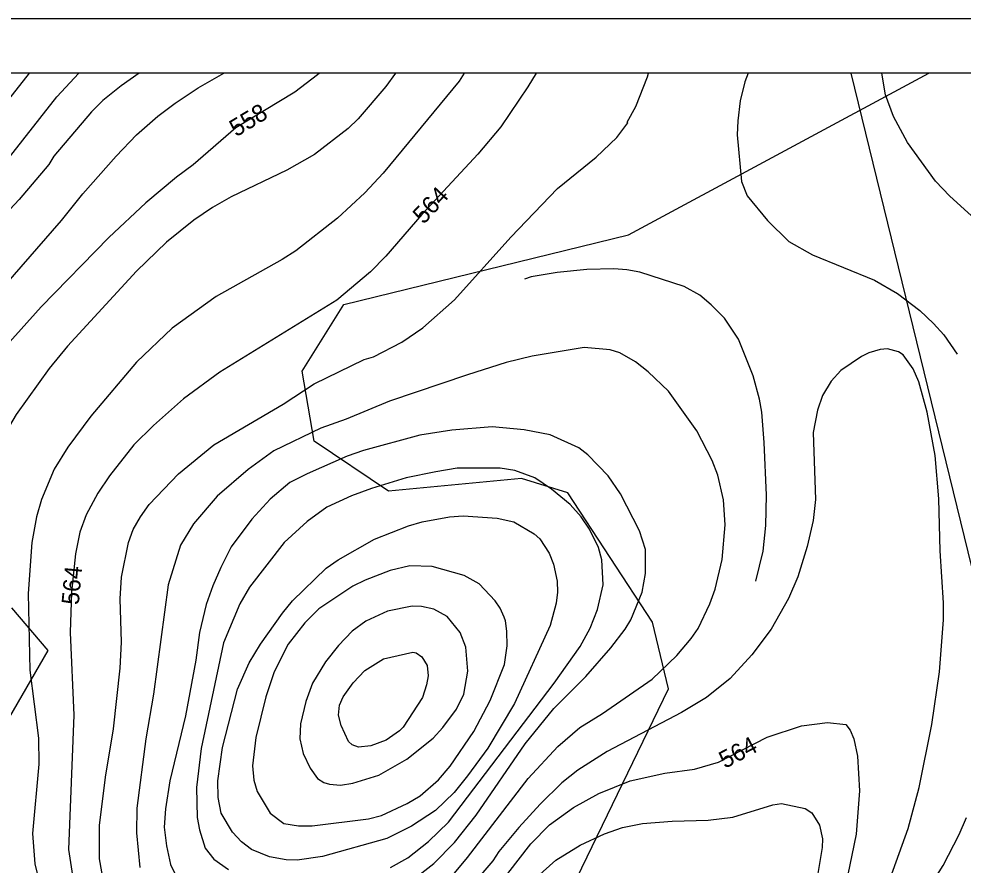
# Model space of a CAD drawing. Extents: x -709418 to -703832, y -1161719 to -1157826.
# Drawn here: x -707566.4 to -707130.3, y -1158216.5 to -1157825.6 of the extents above; entities that cross this region are included whole.
import ezdxf

# ---------------------------------------------------------------- set-up
doc = ezdxf.new("R2010")
doc.units = 0
for name, color, linetype in [('120_vrstevnice hlavní', 7, 'Continuous'), ('121_vrstevnice hlavní_popis', 7, 'Continuous'), ('122_vrstevnice základní', 7, 'Continuous'), ('124_vrstevnice doplňková', 7, 'Continuous'), ('514 odvodnění - LPIS', 7, 'Continuous'), ('723_radioreléová trasa_UAP', 7, 'Continuous'), ('800_mřížka', 7, 'Continuous')]:
    doc.layers.add(name, color=color, linetype=linetype)

msp = doc.modelspace()

# ---------------------------------------------------------------- linework, layer by layer
at = {"layer": '120_vrstevnice hlavní'}
for points in [[(-707392.44, -1157850.62), (-707396.87, -1157856.82), (-707409.72, -1157871.82), (-707414.3, -1157876.25), (-707429.87, -1157888.25), (-707442.73, -1157895.53), (-707468.44, -1157907.82), (-707477.01, -1157912.68), (-707485.59, -1157918.53), (-707498.16, -1157928.68), (-707512.02, -1157942.11), (-707544.02, -1157976.82), (-707552.45, -1157987.11), (-707567.59, -1158008.4), (-707570.73, -1158013.54), (-707578.73, -1158030.11), (-707585.02, -1158052.97), (-707586.16, -1158062.11)], [(-707561.64, -1157850.62), (-707571.16, -1157862.82)], [(-707278.58, -1158090.4), (-707277, -1158081.83), (-707277, -1158070.69), (-707279.86, -1158062.11), (-707288.58, -1158044.97), (-707294.29, -1158036.68), (-707303.58, -1158026.97), (-707307.86, -1158023.68), (-707321.01, -1158017.68), (-707333.01, -1158015.4), (-707347.86, -1158014.11), (-707366.44, -1158015.54), (-707381.3, -1158017.97), (-707407.3, -1158024.97), (-707414.72, -1158027.54), (-707433.3, -1158035.68), (-707441.3, -1158039.83), (-707450.3, -1158047.4), (-707458.87, -1158056.68), (-707468.3, -1158069.54), (-707473.16, -1158078.97), (-707476.87, -1158087.54), (-707479.87, -1158096.11), (-707483.01, -1158108.97), (-707484.73, -1158121.83), (-707489.44, -1158147.55), (-707496.73, -1158177.55), (-707498.73, -1158190.41), (-707499.3, -1158198.98), (-707498.3, -1158207.55), (-707496.44, -1158216.12), (-707494.44, -1158220.41)], [(-707385.3, -1158223.83), (-707374.72, -1158215.69), (-707365.29, -1158205.98), (-707355.29, -1158193.4), (-707332.58, -1158160.4), (-707319.29, -1158144.12), (-707304.58, -1158129.4), (-707293.01, -1158116.11), (-707286.43, -1158107.54), (-707283.72, -1158103.26), (-707278.58, -1158090.4)]]:
    msp.add_lwpolyline(points, dxfattribs=at)
at = {"layer": '122_vrstevnice základní'}
for points in [[(-707427.52, -1157850.62), (-707428.44, -1157851.53), (-707439.01, -1157859.53), (-707466.16, -1157875.96), (-707485.87, -1157893.1), (-707493.59, -1157898.68), (-707507.73, -1157910.53), (-707524.87, -1157926.53), (-707556.16, -1157958.68), (-707572.02, -1157976.39), (-707589.59, -1157998.4), (-707600.59, -1158013.82), (-707607.31, -1158024.68), (-707611.73, -1158034.68), (-707613.45, -1158042.68), (-707613.45, -1158056.11), (-707611.45, -1158069.83)], [(-707510.89, -1157850.62), (-707519.16, -1157856.53), (-707527.59, -1157863.39), (-707532.87, -1157868.53), (-707550.3, -1157889.1), (-707552.59, -1157892.82), (-707566.3, -1157909.1), (-707581.59, -1157925.25)], [(-707580.45, -1157901.68), (-707548.87, -1157861.67), (-707538.79, -1157850.62)], [(-707572.59, -1157948.39), (-707546.73, -1157918.82), (-707536.87, -1157906.39), (-707521.44, -1157888.96), (-707512.02, -1157879.25), (-707502.16, -1157870.53), (-707494.3, -1157864.53), (-707483.59, -1157857.53), (-707471.74, -1157850.62)], [(-707360.75, -1157850.62), (-707363.01, -1157854.39), (-707398.15, -1157896.82), (-707406.58, -1157905.96), (-707419.3, -1157917.68), (-707438.44, -1157932.68), (-707444.87, -1157936.82), (-707475.3, -1157953.82), (-707495.59, -1157968.54), (-707512.16, -1157984.11), (-707533.16, -1158009.11), (-707543.87, -1158023.4), (-707550.16, -1158033.54), (-707556.02, -1158047.54), (-707558.3, -1158055.54), (-707560.45, -1158067.54), (-707562.16, -1158090.97), (-707561.3, -1158126.4), (-707557.3, -1158157.83), (-707557.16, -1158169.83), (-707560.16, -1158201.83), (-707559.02, -1158215.83), (-707554.59, -1158233.83)], [(-707327.44, -1157850.62), (-707331.29, -1157856.96), (-707343.86, -1157875.53), (-707354.44, -1157888.1), (-707380.3, -1157915.96), (-707396.87, -1157935.25), (-707404.01, -1157942.39), (-707419.58, -1157955.54), (-707473.59, -1157988.82), (-707490.44, -1158001.11), (-707504.16, -1158013.4), (-707513.3, -1158022.4), (-707524.59, -1158036.68), (-707530.02, -1158044.68), (-707535.3, -1158054.68), (-707538.3, -1158062.68)], [(-707527.02, -1158225.55), (-707529.16, -1158213.55), (-707529.16, -1158198.12), (-707526.45, -1158175.83), (-707522.73, -1158153.55), (-707519.59, -1158125.54), (-707519.02, -1158113.54), (-707519.59, -1158093.54), (-707519.02, -1158083.54), (-707515.73, -1158067.54), (-707513.59, -1158061.54), (-707510.3, -1158055.54), (-707506.16, -1158049.97), (-707492.73, -1158035.68), (-707476.3, -1158022.4), (-707444.3, -1158003.54), (-707430.01, -1157994.25), (-707406.87, -1157982.97), (-707402.58, -1157981.68), (-707389.58, -1157974.97), (-707379.87, -1157968.39), (-707365.15, -1157955.39), (-707339.15, -1157926.39), (-707317.58, -1157903.96), (-707299.86, -1157889.53), (-707290.29, -1157880.39), (-707285.15, -1157873.68), (-707285.43, -1157873.39), (-707281.43, -1157866.1), (-707276.15, -1157852.39), (-707275.67, -1157850.62)], [(-707119.85, -1157922.53), (-707136.43, -1157907.53), (-707143.14, -1157900.53), (-707156, -1157882.68), (-707162.43, -1157870.68), (-707166.14, -1157860.67), (-707167.86, -1157850.67), (-707167.86, -1157850.62)], [(-707266.43, -1157997.54), (-707275.72, -1157988.68), (-707281.56, -1157984.03), (-707288.81, -1157979.85), (-707293.29, -1157978.54), (-707305.29, -1157977.39), (-707329.29, -1157981.39), (-707341.29, -1157984.39), (-707359.29, -1157989.97), (-707395.3, -1158002.25), (-707415.3, -1158010.54), (-707427.01, -1158014.68), (-707448.73, -1158025.11), (-707460.58, -1158033.82), (-707474.87, -1158046.11), (-707485.73, -1158058.83), (-707491.73, -1158068.68), (-707497.44, -1158086.97), (-707504.16, -1158137.55), (-707507.73, -1158158.12), (-707511.87, -1158190.12), (-707512.16, -1158201.55), (-707510.59, -1158217.55)], [(-707166.86, -1158230.41), (-707155.71, -1158199.55), (-707150.57, -1158180.69), (-707144.71, -1158151.55), (-707141.28, -1158127.26), (-707139.43, -1158103.26), (-707139.43, -1158095.26), (-707141, -1158071.26), (-707141.57, -1158047.26), (-707143.28, -1158027.25), (-707147, -1158007.25), (-707150.85, -1157993.25), (-707153.43, -1157987.25), (-707158, -1157980.82), (-707160.14, -1157979.39), (-707165.29, -1157977.97), (-707168.71, -1157978.25), (-707173.86, -1157979.82), (-707177.29, -1157981.54), (-707186.86, -1157987.97), (-707191.29, -1157992.97), (-707195.29, -1157999.54), (-707197.57, -1158006.4), (-707199.57, -1158016.68), (-707198.43, -1158047.54), (-707199.57, -1158057.26), (-707202.29, -1158069.26), (-707206.72, -1158083.26), (-707211, -1158093.26), (-707219, -1158107.54), (-707227.86, -1158119.4), (-707237.86, -1158130.26), (-707248.86, -1158139.12), (-707260.43, -1158145.97), (-707294.72, -1158163.97), (-707308.29, -1158172.69), (-707315.58, -1158178.4), (-707325.72, -1158188.26), (-707335.58, -1158199.12), (-707344.72, -1158210.26), (-707347.58, -1158214.55), (-707356.86, -1158225.41)], [(-707370.58, -1158226.69), (-707359.15, -1158212.98), (-707331.15, -1158176.4), (-707317.44, -1158161.69), (-707307.29, -1158152.97), (-707296.86, -1158146.4), (-707273.86, -1158130.54), (-707262.58, -1158119.69), (-707255.86, -1158111.83), (-707252.72, -1158107.26), (-707247.29, -1158095.83), (-707244.86, -1158088.97), (-707241.57, -1158075.26), (-707240.15, -1158059.26), (-707241, -1158047.83), (-707243.57, -1158036.4), (-707246.15, -1158029.54), (-707253.29, -1158015.82), (-707266.43, -1157997.54)], [(-707337.29, -1158034.25), (-707344.15, -1158033.11), (-707363.97, -1158033.16), (-707373.87, -1158034.82), (-707387.58, -1158037.54), (-707403.58, -1158042.54), (-707412.72, -1158045.97), (-707424.15, -1158051.11), (-707433.3, -1158057.83), (-707443.87, -1158067.54), (-707459.87, -1158088.11), (-707464.44, -1158095.83), (-707471.87, -1158113.83), (-707482.16, -1158162.69), (-707484.44, -1158180.69), (-707484.01, -1158194.41), (-707483.01, -1158200.12), (-707480.3, -1158208.69), (-707476.3, -1158213.69), (-707469.59, -1158218.55)], [(-707394.72, -1158217.55), (-707386.72, -1158213.12), (-707377.3, -1158205.55), (-707368.01, -1158196.69), (-707319.15, -1158132.4), (-707307.15, -1158115.54), (-707302.58, -1158106.97), (-707299.15, -1158098.4), (-707296.58, -1158086.97), (-707297.15, -1158075.54), (-707298.72, -1158069.83), (-707302.86, -1158061.26), (-707306.72, -1158055.54), (-707311.86, -1158049.97), (-707320.44, -1158042.83), (-707328.15, -1158037.54), (-707337.29, -1158034.25)], [(-707367.58, -1158055.54), (-707361.29, -1158055.11), (-707345.58, -1158056.26), (-707337.86, -1158057.97), (-707328.44, -1158063.4), (-707325.86, -1158065.83), (-707321.58, -1158072.4), (-707319.58, -1158077.54), (-707317.86, -1158085.26), (-707317.72, -1158090.4), (-707318.29, -1158095.54), (-707321.01, -1158105.83), (-707337.58, -1158141.83), (-707349.86, -1158162.4), (-707359.15, -1158175.26), (-707365.44, -1158182.98), (-707374.01, -1158191.26), (-707385.01, -1158198.55), (-707396.44, -1158204.26), (-707426.15, -1158212.55), (-707437.87, -1158214.12), (-707443.01, -1158213.98), (-707450.73, -1158212.69), (-707459.01, -1158209.26), (-707463.59, -1158205.69), (-707467.73, -1158201.26), (-707473.01, -1158192.55), (-707474.44, -1158185.26), (-707474.59, -1158177.55), (-707472.44, -1158162.12), (-707465.44, -1158135.26), (-707460.01, -1158122.97), (-707454.87, -1158114.4), (-707444.73, -1158100.11), (-707440.01, -1158094.4), (-707424.44, -1158079.26), (-707419.01, -1158075.54), (-707402.15, -1158065.97), (-707386.44, -1158059.83), (-707380.15, -1158057.97), (-707367.58, -1158055.54)], [(-707538.3, -1158062.68), (-707540.3, -1158072.69), (-707542.16, -1158090.4), (-707542.73, -1158108.97), (-707541.02, -1158147.26), (-707543.45, -1158209.26), (-707541.3, -1158223.26)], [(-707353.86, -1158086.54), (-707360.72, -1158082.69), (-707375.58, -1158078.54), (-707385.87, -1158078.26), (-707395.01, -1158080.4), (-707406.44, -1158084.83), (-707412.15, -1158087.69), (-707427.87, -1158098.11), (-707434.3, -1158104.54), (-707442.01, -1158114.4), (-707448.58, -1158127.26), (-707452.3, -1158138.69), (-707457.01, -1158157.55), (-707458.58, -1158170.69), (-707457.87, -1158177.26), (-707456.3, -1158182.4), (-707450.3, -1158192.41), (-707444.01, -1158197.26), (-707437.3, -1158198.4), (-707431.01, -1158198.4), (-707405.01, -1158195.12), (-707399.01, -1158193.55), (-707387.01, -1158187.98), (-707381.01, -1158184.4), (-707372.58, -1158177.12), (-707367.29, -1158170.83), (-707356.29, -1158154.69), (-707348.72, -1158140.4), (-707342.15, -1158123.83), (-707340.86, -1158115.26), (-707341.01, -1158108.4), (-707341.72, -1158103.69), (-707342.29, -1158101.97), (-707344.15, -1158097.83), (-707346.44, -1158094.4), (-707353.86, -1158086.54)], [(-707360.01, -1158115.83), (-707362.58, -1158108.97), (-707368.58, -1158101.69), (-707374.72, -1158098.26), (-707380.44, -1158096.97), (-707384.72, -1158096.83), (-707396.15, -1158099.26), (-707406.15, -1158103.83), (-707412.44, -1158108.4), (-707418.87, -1158114.97), (-707424.87, -1158122.54), (-707430.87, -1158132.4), (-707433.87, -1158140.97), (-707436.3, -1158151.26), (-707436.73, -1158158.12), (-707435.16, -1158164.98), (-707431.87, -1158171.69), (-707428.44, -1158176.4), (-707425.58, -1158178.26), (-707423.01, -1158179.12), (-707417.87, -1158179.55), (-707412.15, -1158178.69), (-707400.15, -1158174.98), (-707387.3, -1158167.55), (-707375.15, -1158157.83), (-707370.58, -1158152.97), (-707364.29, -1158144.4), (-707360.86, -1158137.55), (-707359.01, -1158126.97), (-707360.01, -1158115.83)], [(-707340.58, -1158220.41), (-707330.01, -1158206.69), (-707321.29, -1158197.83), (-707310.29, -1158189.83), (-707298.58, -1158183.4), (-707284.15, -1158177.55), (-707268.15, -1158173.98), (-707254.43, -1158172.12), (-707243.29, -1158168.97), (-707220.86, -1158157.4), (-707205, -1158152.12), (-707193, -1158150.55), (-707184.57, -1158151.55), (-707182.57, -1158154.12), (-707180.86, -1158158.12), (-707179.14, -1158166.12), (-707178.14, -1158182.12), (-707179.71, -1158202.12), (-707184.71, -1158226.12)], [(-707337.58, -1158231.26), (-707318.44, -1158214.12), (-707307.15, -1158207.26), (-707296.01, -1158201.98), (-707287.58, -1158199.12), (-707278.43, -1158197.26), (-707264.72, -1158196.12), (-707248.15, -1158195.69), (-707236.72, -1158194.26), (-707218.14, -1158188.69), (-707214.14, -1158187.98), (-707203.29, -1158190.26), (-707200.14, -1158192.26), (-707196.72, -1158197.98), (-707195.29, -1158204.41), (-707195.43, -1158208.41), (-707199.43, -1158232.41)], [(-707194.14, -1158341.13), (-707193.54, -1158335.89), (-707191.58, -1158326.95), (-707186.28, -1158305.72), (-707183.48, -1158297.62), (-707179.57, -1158288.68), (-707172.29, -1158274.98), (-707165.57, -1158257.84), (-707139.57, -1158216.69), (-707132.14, -1158202.41), (-707128.71, -1158194.41)]]:
    msp.add_lwpolyline(points, dxfattribs=at)
at = {"layer": '124_vrstevnice doplňková'}
for points in [[(-707229.62, -1157850.62), (-707231.15, -1157854.67), (-707233.29, -1157863.53), (-707234.43, -1157872.68), (-707234.72, -1157879.25), (-707232.63, -1157900.77), (-707230.07, -1157907.36), (-707220.72, -1157918.68), (-707210.86, -1157928.39), (-707199.86, -1157934.54), (-707171.29, -1157946.25), (-707160.71, -1157952.39), (-707150.28, -1157960.25), (-707144, -1157966.25), (-707139.28, -1157971.54), (-707133.14, -1157980.54)], [(-707226.09, -1158085.29), (-707222.72, -1158071.54), (-707221.43, -1158059.54), (-707221.14, -1158045.54), (-707222.14, -1158021.25), (-707223.29, -1158007.25), (-707224.29, -1158001.25), (-707227.29, -1157990.54), (-707234, -1157973.54), (-707240.57, -1157963.82), (-707246.64, -1157957.69), (-707251.95, -1157953.3), (-707259.15, -1157949.25), (-707279.58, -1157942.68), (-707285.58, -1157941.54), (-707291.58, -1157941.11), (-707304.15, -1157941.39), (-707317.86, -1157942.82), (-707329.86, -1157944.82), (-707332.86, -1157945.82)], [(-707418.26, -1158142.54), (-707416.58, -1158138.69), (-707412.01, -1158132.26), (-707406.58, -1158126.54), (-707398.01, -1158121.26), (-707384.44, -1158118.11), (-707382.87, -1158118.4), (-707380.3, -1158120.26), (-707377.92, -1158124.35), (-707377.39, -1158129.09), (-707378.15, -1158133.26), (-707380.01, -1158139.12), (-707388.87, -1158152.69), (-707390.58, -1158154.4), (-707396.72, -1158158.69), (-707403.87, -1158161.4), (-707409.58, -1158161.97), (-707412.44, -1158160.97), (-707414.21, -1158159.44), (-707417.54, -1158152.03), (-707418.8, -1158147.17), (-707418.26, -1158142.54)]]:
    msp.add_lwpolyline(points, dxfattribs=at)
at = {"layer": '514 odvodnění - LPIS'}
for points in [[(-707609.56, -1158341.44), (-707552.38, -1158375.86), (-707509.3, -1158373.52), (-707361.38, -1158303.66), (-707336.89, -1158280.69), (-707266.38, -1158135.09), (-707273.76, -1158104.25), (-707312.84, -1158044.57), (-707334.35, -1158037.93), (-707395.77, -1158043.73), (-707429.96, -1158020.74), (-707435.61, -1157988.31), (-707416.34, -1157957.55), (-707284.92, -1157925.44), (-707146.19, -1157850.62)], [(-707569.75, -1158097.71), (-707553.1, -1158117.35), (-707594.94, -1158189.49)]]:
    msp.add_lwpolyline(points, dxfattribs=at)
at = {"layer": '723_radioreléová trasa_UAP'}
msp.add_lwpolyline([(-707182.2, -1157850.62), (-706271.36, -1161577.76)], dxfattribs=at)
at = {"layer": '800_mřížka'}
for points in [[(-703832.2, -1161718.9), (-703832.2, -1157825.62), (-709417.73, -1157825.62), (-709417.73, -1161718.9)], [(-703857.2, -1161693.9), (-703857.2, -1157850.62), (-709392.73, -1157850.62), (-709392.73, -1161693.9)]]:
    msp.add_lwpolyline(points, close=True, dxfattribs=at)

# ---------------------------------------------------------------- texts
at = {"layer": '121_vrstevnice hlavní_popis'}
for s, rotation, p in [('558', 31.134, (-707466.07, -1157880.34)), ('564', 47.1539, (-707379.46, -1157920.83)), ('564', 84.7789, (-707538.78, -1158096.5)), ('564', 27.991, (-707240.35, -1158172.07))]:
    msp.add_text(s, height=8, rotation=rotation, dxfattribs=at).set_placement(p)

doc.saveas('drawing.dxf')
